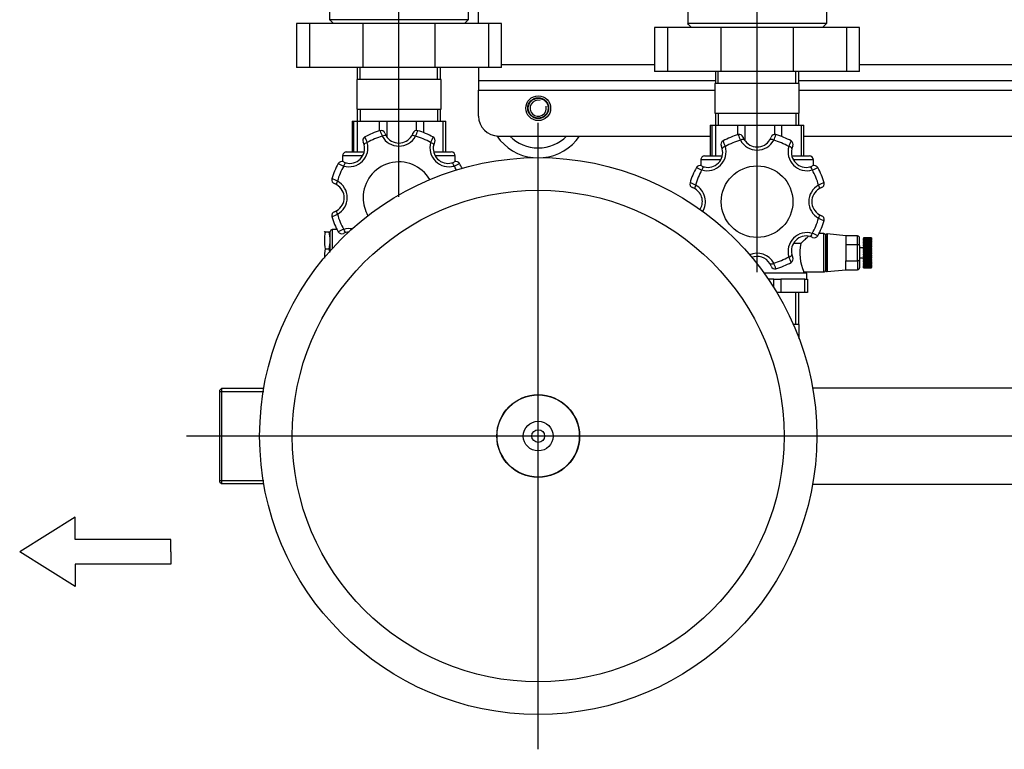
# Model space of a CAD drawing. Extents: x -132501 to 411300, y -42818 to 427495.
# Tile 265 of 330: x 191387 to 191881, y 217216 to 217582. Entities that reach past the tile are written whole.
import ezdxf

# ---------------------------------------------------------------- set-up
doc = ezdxf.new("R2010")
doc.units = 0
doc.header["$LTSCALE"] = 50
doc.linetypes.add('CENTER2', pattern=[28.575, 19.05, -3.175, 3.175, -3.175])
for name, color, linetype in [('1_ZOLL_OVALFLANS', 7, 'CONTINUOUS'), ('405809_-_FT_STUT', 7, 'CONTINUOUS'), ('91040183_---', 7, 'CONTINUOUS'), ('91040265_-_FT_ST', 7, 'CONTINUOUS'), ('91045013_-_FT_RO', 7, 'CONTINUOUS'), ('96052833_-_FT_DO', 7, 'CONTINUOUS'), ('96055565_-_VIBRA', 7, 'CONTINUOUS'), ('96308586', 7, 'CONTINUOUS'), ('96871164_DD_18_P', 7, 'CONTINUOUS'), ('97823497_-_HAHN-', 7, 'CONTINUOUS'), ('97823500_-_VENTI', 7, 'CONTINUOUS'), ('__DEFILE04.EMEA.', 7, 'CONTINUOUS'), ('BOLZEN_DIN_976_1', 7, 'CONTINUOUS'), ('Default', 7, 'CONTINUOUS'), ('SCHEIBE_DIN_125_', 7, 'CONTINUOUS')]:
    doc.layers.add(name, color=color, linetype=linetype)

# ---------------------------------------------------------------- blocks, each defined once
blk = doc.blocks.new('SEANNOT_GROUP6')
at = {"layer": 'Default', "color": 7, "linetype": 'CENTER2'}
blk.add_line((49.638, 98.571), (133.063, 98.571), dxfattribs=at)
blk = doc.blocks.new('SEANNOT_GROUP8')
at = {"layer": 'Default', "color": 7, "linetype": 'CENTER2'}
blk.add_line((115.388, 114.321), (115.388, 82.821), dxfattribs=at)
blk = doc.blocks.new('SEANNOT_GROUP10')
at = {"layer": 'Default', "color": 7, "linetype": 'CENTER2'}
blk.add_line((104.388, 90.336), (104.388, 36.266), dxfattribs=at)
blk = doc.blocks.new('SEANNOT_GROUP18')
at = {"layer": 'Default', "color": 7, "linetype": 'CENTER2'}
blk.add_line((122.388, 86.536), (122.388, 36.266), dxfattribs=at)
blk = doc.blocks.new('SE1')
at = {"layer": '1_ZOLL_OVALFLANS', "color": 7, "linetype": 'Continuous'}
for p, q in [((99.238, 80.236), (99.892, 80.236)), ((99.238, 80.236), (99.238, 78.036)), ((99.892, 80.236), (102.575, 80.236)), ((99.892, 78.036), (99.892, 80.236)), ((102.575, 80.236), (106.202, 80.236)), ((102.575, 78.036), (102.575, 80.236)), ((106.202, 80.236), (108.885, 80.236)), ((106.202, 78.036), (106.202, 80.236)), ((108.885, 80.236), (109.538, 80.236)), ((108.885, 78.036), (108.885, 80.236)), ((109.538, 78.036), (109.538, 80.236)), ((99.238, 78.036), (99.892, 78.036)), ((99.892, 78.036), (102.575, 78.036)), ((102.575, 78.036), (106.202, 78.036)), ((106.202, 78.036), (108.885, 78.036)), ((108.885, 78.036), (109.538, 78.036))]:
    blk.add_line(p, q, dxfattribs=at)
at = {"layer": '405809_-_FT_STUT', "color": 7, "linetype": 'Continuous'}
for p, q in [((131.313, 100.961), (129.183, 100.961)), ((131.313, 96.181), (131.313, 100.961)), ((131.388, 100.886), (131.313, 100.961)), ((131.388, 100.813), (129.183, 100.813)), ((131.388, 100.886), (131.388, 96.256)), ((131.388, 96.329), (129.183, 96.329)), ((129.183, 96.181), (131.313, 96.181)), ((131.313, 96.181), (131.388, 96.256))]:
    blk.add_line(p, q, dxfattribs=at)
at = {"layer": '91040183_---', "color": 7, "linetype": 'Continuous'}
for p, q in [((100.901, 72.236), (100.901, 77.836)), ((100.901, 77.836), (107.876, 77.836)), ((107.876, 72.236), (107.876, 77.836))]:
    blk.add_line(p, q, dxfattribs=at)
for centre, start, end in [((94.209, 84.436), 315.3923, 317.0805), ((114.568, 84.436), 222.9195, 224.6077)]:
    blk.add_arc(centre, 9.399, start, end, dxfattribs=at)
at = {"layer": '91040265_-_FT_ST', "color": 7, "linetype": 'Continuous'}
for p, q in [((102.268, 93.686), (102.268, 92.956)), ((102.268, 92.956), (102.564, 92.956)), ((102.293, 92.956), (102.293, 91.356)), ((102.441, 92.956), (102.441, 91.356))]:
    blk.add_line(p, q, dxfattribs=at)
at = {"layer": '91045013_-_FT_RO', "color": 7, "linetype": 'Continuous'}
for p, q in [((101.598, 100.986), (86.488, 100.986)), ((86.253, 96.156), (101.598, 96.156))]:
    blk.add_line(p, q, dxfattribs=at)
at = {"layer": '96052833_-_FT_DO', "color": 7, "linetype": 'Continuous'}
for p, q in [((102.293, 82.936), (102.293, 82.336)), ((102.441, 82.336), (102.441, 82.936)), ((106.336, 82.336), (106.336, 82.936)), ((106.484, 82.336), (106.484, 82.936)), ((106.508, 82.336), (102.268, 82.336)), ((102.268, 82.336), (102.268, 80.836)), ((106.508, 80.836), (106.508, 82.336)), ((102.268, 80.836), (106.508, 80.836)), ((102.293, 80.836), (102.293, 80.236)), ((102.441, 80.836), (102.441, 80.236)), ((106.336, 80.836), (106.336, 80.236)), ((106.484, 80.236), (106.484, 80.836))]:
    blk.add_line(p, q, dxfattribs=at)
at = {"layer": '96055565_-_VIBRA', "color": 7, "linetype": 'Continuous'}
for radius, start, end in [(2.5, 95.785, 145.9442), (2.5, 33.982, 84.215), (2, 44.427, 135.573)]:
    blk.add_arc((115.388, 82.086), radius, start, end, dxfattribs=at)
at = {"layer": '96308586', "color": 7, "linetype": 'Continuous'}
for p, q in [((102.037, 83.486), (74.74, 83.486)), ((117.388, 83.486), (106.74, 83.486)), ((118.388, 82.486), (118.388, 81.186)), ((102.268, 81.186), (74.508, 81.186)), ((118.388, 81.186), (106.508, 81.186)), ((118.388, 80.686), (118.388, 81.186)), ((102.293, 80.686), (74.484, 80.686)), ((118.388, 80.686), (106.484, 80.686)), ((118.388, 80.036), (118.388, 80.686)), ((99.238, 79.886), (77.538, 79.886)), ((117.238, 79.886), (109.538, 79.886)), ((118.388, 77.836), (118.388, 71.836))]:
    blk.add_line(p, q, dxfattribs=at)
blk.add_circle((115.388, 82.086), 0.625, dxfattribs=at)
blk.add_arc((117.388, 82.486), 1, 0, 90, dxfattribs=at)
at = {"layer": '96871164_DD_18_P', "color": 7, "linetype": 'Continuous'}
for radius in [14, 12.36, 2.08, 2.066, 0.748, 0.321]:
    blk.add_circle((115.388, 98.571), radius, dxfattribs=at)
at = {"layer": '97823497_-_HAHN-', "color": 7, "linetype": 'Continuous'}
for p, q in [((101.848, 90.686), (101.848, 91.356)), ((101.848, 91.356), (101.994, 91.356)), ((101.994, 91.356), (103.19, 91.356)), ((101.994, 91.356), (101.994, 90.686)), ((103.19, 90.686), (103.19, 91.356)), ((103.19, 91.356), (103.391, 91.356)), ((103.543, 91.108), (103.543, 90.686)), ((101.994, 90.686), (101.848, 90.686)), ((101.888, 90.686), (101.888, 90.386)), ((101.994, 90.686), (103.19, 90.686)), ((103.543, 90.686), (103.19, 90.686)), ((103.543, 90.686), (103.82, 90.686)), ((100.938, 88.491), (100.938, 90.221)), ((101.038, 90.321), (101.038, 88.391)), ((102.038, 90.321), (101.038, 90.321)), ((101.888, 90.386), (104.03, 90.386)), ((102.038, 90.386), (102.038, 90.321)), ((102.195, 88.886), (102.542, 88.886)), ((101.038, 88.391), (101.278, 88.391)), ((101.558, 84.977), (101.558, 84.686)), ((101.558, 84.686), (102.554, 84.686)), ((106.239, 84.686), (107.218, 84.686)), ((107.218, 84.686), (107.218, 84.977)), ((102.62, 84.486), (101.758, 84.486)), ((102.037, 84.486), (102.037, 82.936)), ((102.163, 84.486), (102.163, 82.936)), ((107.018, 84.486), (106.166, 84.486)), ((106.482, 82.936), (106.482, 84.486)), ((106.649, 84.486), (106.649, 82.936)), ((106.739, 82.936), (106.739, 84.486)), ((106.74, 82.936), (106.74, 84.486)), ((104.999, 82.936), (104.999, 83.718)), ((103.158, 82.936), (103.158, 83.509)), ((103.503, 83.409), (103.503, 82.936)), ((105.361, 83.424), (105.361, 82.936)), ((102.163, 82.936), (102.037, 82.936)), ((103.158, 82.936), (102.163, 82.936)), ((103.503, 82.936), (103.158, 82.936)), ((104.999, 82.936), (103.503, 82.936)), ((105.361, 82.936), (104.999, 82.936)), ((106.482, 82.936), (105.361, 82.936)), ((106.649, 82.936), (106.482, 82.936)), ((106.739, 82.936), (106.649, 82.936)), ((106.739, 82.936), (106.74, 82.936))]:
    blk.add_line(p, q, dxfattribs=at)
blk.add_circle((104.388, 86.786), 1.8, dxfattribs=at)
for centre, radius, start, end in [((101.038, 90.221), 0.1, 90, 180), ((99.915, 89.363), 2.329, 348.1648, 24.2701), ((104.388, 86.786), 3.5, 105.7062, 119.2938), ((103.495, 89.963), 0.2, 19.8906, 105.7062), ((105.916, 90.978), 2.608, 198.3989, 205.0326), ((102.774, 89.664), 0.2, 119.2938, 205.1094), ((101.914, 89.261), 0.75, 14.0694, 25.1094), ((100.343, 88.67), 2.609, 19.9677, 26.6008), ((104.388, 86.786), 3.2, 105.1405, 119.8595), ((104.388, 90.336), 0.955, 208.8805, 293.3013), ((104.388, 90.286), 0.75, 199.8906, 210.9306), ((104.388, 90.286), 0.75, 210.9306, 291.9204), ((101.878, 89.296), 0.955, 253.8805, 16.1195), ((101.914, 89.261), 0.75, 255.9306, 14.0694), ((101.51, 88.4), 0.2, 64.8906, 150.7062), ((101.914, 89.261), 0.75, 244.8906, 255.9306), ((101.038, 88.491), 0.1, 180, 270), ((104.388, 86.786), 3.5, 150.7062, 164.2938), ((104.388, 86.786), 3.2, 150.1405, 164.8595), ((102.504, 90.83), 2.608, 243.3989, 250.0326), ((101.212, 87.679), 0.2, 164.2938, 250.1094), ((100.196, 85.258), 2.609, 64.9677, 71.6008), ((100.838, 86.786), 0.955, 298.8805, 61.1195), ((100.888, 86.786), 0.75, 59.0694, 70.1094), ((100.888, 86.786), 0.75, 300.9306, 59.0694), ((107.938, 86.786), 0.955, 147.3657, 241.1195), ((107.888, 86.786), 0.75, 146.2719, 239.0694), ((100.888, 86.786), 0.75, 289.8906, 300.9306), ((107.888, 86.786), 0.75, 239.0694, 250.1094), ((101.212, 85.892), 0.2, 109.8906, 195.7062), ((100.196, 88.313), 2.608, 288.3989, 295.0326), ((104.388, 86.786), 3.5, 195.7062, 209.2938), ((104.388, 86.786), 3.2, 195.1405, 209.8595), ((104.388, 86.786), 3.2, 330.1405, 344.8595), ((104.388, 86.786), 3.5, 330.7062, 344.2938), ((108.581, 88.313), 2.609, 244.9677, 251.6008), ((107.565, 85.892), 0.2, 344.2938, 70.1094), ((102.504, 82.741), 2.609, 109.9677, 116.6008), ((101.878, 84.276), 0.955, 343.8805, 106.1195), ((106.899, 84.276), 0.955, 73.8805, 196.1195), ((106.273, 82.741), 2.608, 63.3989, 70.0326), ((101.51, 85.171), 0.2, 209.2938, 295.1094), ((101.758, 84.686), 0.2, 180, 270), ((101.914, 84.311), 0.75, 104.0694, 115.1094), ((101.914, 84.311), 0.75, 345.9306, 104.0694), ((106.863, 84.311), 0.75, 75.9306, 194.0694), ((107.018, 84.686), 0.2, 270, 0), ((106.863, 84.311), 0.75, 64.8906, 75.9306), ((107.266, 85.171), 0.2, 244.8906, 330.7062), ((101.914, 84.311), 0.75, 334.8906, 345.9306), ((104.388, 83.236), 0.955, 28.8805, 151.1195), ((106.863, 84.311), 0.75, 194.0694, 205.1094), ((102.774, 83.908), 0.2, 154.8906, 240.7062), ((100.344, 84.901), 2.608, 333.3989, 340.0326), ((104.388, 86.786), 3.5, 240.7062, 254.2938), ((104.388, 86.786), 3.2, 240.1405, 254.8595), ((105.916, 82.593), 2.609, 154.9677, 161.6008), ((104.388, 83.286), 0.75, 149.0694, 160.1094), ((104.388, 83.286), 0.75, 30.9306, 149.0694), ((104.388, 83.286), 0.75, 19.8906, 30.9306), ((104.388, 86.786), 3.2, 285.1405, 299.8595), ((102.861, 82.593), 2.608, 18.3989, 25.0326), ((104.388, 86.786), 3.5, 285.7062, 299.2938), ((108.433, 84.901), 2.609, 199.9677, 206.6008), ((106.003, 83.908), 0.2, 299.2938, 25.1094), ((103.495, 83.609), 0.2, 254.2938, 340.1094), ((105.282, 83.609), 0.2, 199.8906, 285.7062)]:
    blk.add_arc(centre, radius, start, end, dxfattribs=at)
for centre, major_axis, start_param, end_param in [((103.573, 89.797), (-0.172, -0.103), 3.141593, 4.603327), ((102.835, 89.492), (0.194, 0.049), 1.679859, 3.141593), ((101.683, 88.339), (-0.049, -0.194), 3.141593, 4.603327), ((101.377, 87.601), (-0.103, -0.172), 4.821451, 6.283185), ((101.377, 85.971), (0.103, -0.172), 3.141593, 4.603327), ((107.4, 85.971), (-0.103, -0.172), 1.679859, 3.141593), ((101.683, 85.232), (-0.049, 0.194), 1.679859, 3.141593), ((107.094, 85.232), (0.049, 0.194), 3.141593, 4.603327), ((102.835, 84.08), (0.194, -0.049), 3.141593, 4.603327), ((105.942, 84.08), (-0.194, -0.049), 1.679859, 3.141593), ((103.573, 83.774), (-0.172, 0.103), 1.679859, 3.141593), ((105.203, 83.774), (0.172, 0.103), 3.141593, 4.603327)]:
    blk.add_ellipse(centre, major_axis=major_axis, ratio=0.387206, start_param=start_param, end_param=end_param, dxfattribs=at)
blk.add_open_spline([(102.195, 88.886), (102.128, 88.822), (102.064, 88.762), (101.972, 88.677), (101.942, 88.649), (101.885, 88.596), (101.857, 88.572), (101.82, 88.537), (101.808, 88.527), (101.796, 88.516)], degree=3, knots=[0, 0, 0, 0, 0.125, 0.125, 0.1875, 0.1875, 0.25, 0.25, 0.2801282, 0.2801282, 0.2801282, 0.2801282], dxfattribs=at)
at = {"layer": '97823500_-_VENTI', "color": 7, "linetype": 'Continuous'}
for p, q in [((98.638, 90.105), (98.638, 90.103)), ((99.038, 90.105), (98.638, 90.105)), ((98.638, 90.096), (98.638, 90.103)), ((98.638, 90.103), (99.038, 90.103)), ((98.638, 90.096), (98.638, 90.088)), ((99.038, 90.096), (98.638, 90.096)), ((98.638, 90.076), (98.638, 90.088)), ((98.638, 90.088), (99.038, 90.088)), ((98.638, 90.076), (98.638, 90.062)), ((99.038, 90.076), (98.638, 90.076)), ((98.638, 90.044), (98.638, 90.062)), ((98.638, 90.062), (99.038, 90.062)), ((99.038, 90.105), (99.038, 90.103)), ((99.038, 90.096), (99.038, 90.103)), ((99.038, 90.096), (99.038, 90.088)), ((99.038, 90.076), (99.038, 90.088)), ((99.038, 90.076), (99.038, 90.062)), ((99.038, 90.044), (99.038, 90.062)), ((99.238, 89.73), (99.238, 90.106)), ((99.338, 89.756), (99.338, 90.206)), ((99.928, 90.206), (99.338, 90.206)), ((100.873, 90.3), (99.928, 90.206)), ((99.928, 90.206), (99.928, 89.756)), ((100.873, 88.411), (100.873, 90.3)), ((100.928, 90.251), (100.928, 88.461)), ((100.938, 90.206), (100.928, 90.206)), ((98.638, 90.044), (98.638, 90.025)), ((99.038, 90.044), (98.638, 90.044)), ((98.638, 90.001), (98.638, 90.025)), ((98.638, 90.025), (99.038, 90.025)), ((98.638, 90.001), (98.638, 89.977)), ((99.038, 90.001), (98.638, 90.001)), ((98.638, 89.947), (98.638, 89.977)), ((98.638, 89.977), (99.038, 89.977)), ((98.638, 89.947), (98.638, 89.919)), ((99.038, 89.947), (98.638, 89.947)), ((98.638, 89.885), (98.638, 89.919)), ((98.638, 89.919), (99.038, 89.919)), ((98.638, 89.885), (98.638, 89.853)), ((99.038, 89.885), (98.638, 89.885)), ((98.638, 89.814), (98.638, 89.853)), ((98.638, 89.853), (99.038, 89.853)), ((98.638, 89.814), (98.638, 89.779)), ((99.038, 89.814), (98.638, 89.814)), ((98.638, 89.736), (98.638, 89.779)), ((98.638, 89.779), (99.038, 89.779)), ((98.638, 89.736), (98.638, 89.698)), ((99.038, 89.736), (98.638, 89.736)), ((98.638, 89.652), (98.638, 89.698)), ((98.638, 89.698), (99.038, 89.698)), ((98.638, 89.652), (98.638, 89.611)), ((99.038, 89.652), (98.638, 89.652)), ((98.638, 89.564), (98.638, 89.611)), ((98.638, 89.611), (99.038, 89.611)), ((99.038, 90.044), (99.038, 90.025)), ((99.038, 90.001), (99.038, 90.025)), ((99.038, 90.001), (99.038, 89.977)), ((99.038, 89.947), (99.038, 89.977)), ((99.038, 89.947), (99.038, 89.919)), ((99.038, 89.885), (99.038, 89.919)), ((99.038, 89.885), (99.038, 89.853)), ((99.038, 89.814), (99.038, 89.853)), ((99.038, 89.814), (99.038, 89.779)), ((99.038, 89.736), (99.038, 89.779)), ((99.038, 89.736), (99.038, 89.698)), ((99.038, 89.652), (99.038, 89.698)), ((99.038, 89.652), (99.038, 89.611)), ((99.038, 89.564), (99.038, 89.611)), ((99.238, 89.606), (99.038, 89.606)), ((99.238, 88.982), (99.238, 89.73)), ((99.928, 89.756), (99.338, 89.756)), ((99.338, 89.756), (99.338, 88.956)), ((99.928, 88.956), (99.928, 89.756)), ((100.938, 89.756), (100.928, 89.756)), ((98.638, 89.564), (98.638, 89.521)), ((99.038, 89.564), (98.638, 89.564)), ((98.638, 89.472), (98.638, 89.521)), ((98.638, 89.521), (99.038, 89.521)), ((98.638, 89.472), (98.638, 89.428)), ((99.038, 89.472), (98.638, 89.472)), ((98.638, 89.378), (98.638, 89.428)), ((98.638, 89.428), (99.038, 89.428)), ((98.638, 89.378), (98.638, 89.334)), ((99.038, 89.378), (98.638, 89.378)), ((98.638, 89.284), (98.638, 89.334)), ((98.638, 89.334), (99.038, 89.334)), ((98.638, 89.284), (98.638, 89.24)), ((99.038, 89.284), (98.638, 89.284)), ((98.638, 89.191), (98.638, 89.24)), ((98.638, 89.24), (99.038, 89.24)), ((98.638, 89.191), (98.638, 89.148)), ((99.038, 89.191), (98.638, 89.191)), ((98.638, 89.1), (98.638, 89.148)), ((98.638, 89.148), (99.038, 89.148)), ((98.638, 89.1), (98.638, 89.059)), ((99.038, 89.1), (98.638, 89.1)), ((99.038, 89.564), (99.038, 89.521)), ((99.038, 89.472), (99.038, 89.521)), ((99.038, 89.472), (99.038, 89.428)), ((99.038, 89.378), (99.038, 89.428)), ((99.038, 89.378), (99.038, 89.334)), ((99.038, 89.284), (99.038, 89.334)), ((99.038, 89.284), (99.038, 89.24)), ((99.038, 89.191), (99.038, 89.24)), ((99.038, 89.191), (99.038, 89.148)), ((99.038, 89.1), (99.038, 89.148)), ((99.038, 89.106), (99.238, 89.106)), ((99.038, 89.1), (99.038, 89.059)), ((98.638, 89.014), (98.638, 89.059)), ((98.638, 89.059), (99.038, 89.059)), ((98.638, 89.014), (98.638, 88.975)), ((99.038, 89.014), (98.638, 89.014)), ((98.638, 88.933), (98.638, 88.975)), ((98.638, 88.975), (99.038, 88.975)), ((98.638, 88.933), (98.638, 88.897)), ((99.038, 88.933), (98.638, 88.933)), ((98.638, 88.859), (98.638, 88.897)), ((98.638, 88.897), (99.038, 88.897)), ((98.638, 88.859), (98.638, 88.826)), ((99.038, 88.859), (98.638, 88.859)), ((98.638, 88.792), (98.638, 88.826)), ((98.638, 88.826), (99.038, 88.826)), ((98.638, 88.792), (98.638, 88.764)), ((99.038, 88.792), (98.638, 88.792)), ((98.638, 88.735), (98.638, 88.764)), ((98.638, 88.764), (99.038, 88.764)), ((98.638, 88.735), (98.638, 88.711)), ((99.038, 88.735), (98.638, 88.735)), ((98.638, 88.687), (98.638, 88.711)), ((98.638, 88.711), (99.038, 88.711)), ((98.638, 88.687), (98.638, 88.668)), ((99.038, 88.687), (98.638, 88.687)), ((98.638, 88.65), (98.638, 88.668)), ((98.638, 88.668), (99.038, 88.668)), ((98.638, 88.65), (98.638, 88.636)), ((99.038, 88.65), (98.638, 88.65)), ((98.638, 88.624), (98.638, 88.636)), ((98.638, 88.636), (99.038, 88.636)), ((98.638, 88.624), (98.638, 88.615)), ((99.038, 88.624), (98.638, 88.624)), ((98.638, 88.609), (98.638, 88.615)), ((98.638, 88.615), (99.038, 88.615)), ((98.638, 88.609), (98.638, 88.606)), ((99.038, 88.609), (98.638, 88.609)), ((98.638, 88.606), (99.038, 88.606)), ((99.038, 89.014), (99.038, 89.059)), ((99.038, 89.014), (99.038, 88.975)), ((99.038, 88.933), (99.038, 88.975)), ((99.038, 88.933), (99.038, 88.897)), ((99.038, 88.859), (99.038, 88.897)), ((99.038, 88.859), (99.038, 88.826)), ((99.038, 88.792), (99.038, 88.826)), ((99.038, 88.792), (99.038, 88.764)), ((99.038, 88.735), (99.038, 88.764)), ((99.038, 88.735), (99.038, 88.711)), ((99.038, 88.687), (99.038, 88.711)), ((99.038, 88.687), (99.038, 88.668)), ((99.038, 88.65), (99.038, 88.668)), ((99.038, 88.65), (99.038, 88.636)), ((99.038, 88.624), (99.038, 88.636)), ((99.038, 88.624), (99.038, 88.615)), ((99.038, 88.609), (99.038, 88.615)), ((99.038, 88.609), (99.038, 88.606)), ((99.238, 88.982), (99.238, 88.606)), ((99.338, 88.956), (99.928, 88.956)), ((99.338, 88.956), (99.338, 88.506)), ((99.928, 88.506), (99.928, 88.956)), ((100.928, 88.956), (100.938, 88.956)), ((99.338, 88.506), (99.928, 88.506)), ((99.928, 88.506), (100.873, 88.411)), ((100.928, 88.506), (100.938, 88.506))]:
    blk.add_line(p, q, dxfattribs=at)
for centre, radius, start, end in [((99.338, 90.106), 0.1, 90, 180), ((100.878, 90.251), 0.05, 0, 95.7106), ((99.338, 88.606), 0.1, 180, 270), ((100.878, 88.461), 0.05, 264.2894, 0)]:
    blk.add_arc(centre, radius, start, end, dxfattribs=at)
for points in [[(99.238, 89.73), (99.238, 89.733), (99.241, 89.737), (99.251, 89.743), (99.258, 89.746), (99.276, 89.751), (99.287, 89.753), (99.312, 89.755), (99.325, 89.756), (99.338, 89.756)], [(99.238, 88.982), (99.238, 88.978), (99.241, 88.975), (99.251, 88.969), (99.258, 88.966), (99.276, 88.961), (99.287, 88.959), (99.312, 88.956), (99.325, 88.956), (99.338, 88.956)]]:
    blk.add_open_spline(points, degree=3, knots=[0, 0, 0, 0, 0.25, 0.25, 0.5, 0.5, 0.75, 0.75, 1, 1, 1, 1], dxfattribs=at)
at = {"layer": '__DEFILE04.EMEA.', "color": 7, "linetype": 'Continuous'}
for p, q in [((125.738, 88.191), (125.738, 89.143)), ((125.838, 89.254), (125.838, 88.291)), ((126.088, 89.156), (125.888, 89.156)), ((125.499, 88.191), (125.738, 88.191)), ((125.838, 88.324), (125.845, 88.306)), ((125.888, 88.306), (125.845, 88.306)), ((126.088, 88.306), (125.888, 88.306)), ((126.088, 88.306), (126.132, 88.306)), ((126.132, 88.306), (126.138, 88.324)), ((119.558, 84.777), (119.558, 84.486)), ((125.218, 84.486), (125.218, 84.777)), ((119.558, 84.486), (120.545, 84.486)), ((120.62, 84.286), (119.758, 84.286)), ((120.037, 84.286), (120.037, 82.736)), ((120.163, 84.286), (120.163, 82.736)), ((125.018, 84.286), (124.161, 84.286)), ((124.243, 84.486), (125.218, 84.486)), ((124.482, 82.736), (124.482, 84.286)), ((124.649, 84.286), (124.649, 82.736)), ((124.739, 82.736), (124.739, 84.286)), ((124.74, 82.736), (124.74, 84.286)), ((121.158, 82.736), (121.158, 83.309)), ((121.503, 83.209), (121.503, 82.736)), ((122.999, 82.736), (122.999, 83.518)), ((123.361, 83.224), (123.361, 82.736)), ((120.163, 82.736), (120.037, 82.736)), ((121.158, 82.736), (120.163, 82.736)), ((120.293, 82.736), (120.293, 82.136)), ((120.441, 82.136), (120.441, 82.736)), ((121.503, 82.736), (121.158, 82.736)), ((122.999, 82.736), (121.503, 82.736)), ((123.361, 82.736), (122.999, 82.736)), ((124.482, 82.736), (123.361, 82.736)), ((124.336, 82.136), (124.336, 82.736)), ((124.649, 82.736), (124.482, 82.736)), ((124.484, 82.136), (124.484, 82.736)), ((124.739, 82.736), (124.649, 82.736)), ((124.739, 82.736), (124.74, 82.736)), ((124.508, 82.136), (120.268, 82.136)), ((120.268, 82.136), (120.268, 80.636)), ((124.508, 80.636), (124.508, 82.136)), ((120.268, 80.636), (124.508, 80.636)), ((120.293, 80.636), (120.293, 80.036)), ((120.441, 80.636), (120.441, 80.036)), ((124.336, 80.636), (124.336, 80.036)), ((124.484, 80.036), (124.484, 80.636)), ((117.238, 80.036), (117.892, 80.036)), ((117.238, 80.036), (117.238, 77.836)), ((117.892, 80.036), (120.575, 80.036)), ((117.892, 77.836), (117.892, 80.036)), ((120.575, 80.036), (124.202, 80.036)), ((120.575, 77.836), (120.575, 80.036)), ((124.202, 80.036), (126.885, 80.036)), ((124.202, 77.836), (124.202, 80.036)), ((126.885, 80.036), (127.538, 80.036)), ((126.885, 77.836), (126.885, 80.036)), ((127.538, 77.836), (127.538, 80.036)), ((117.238, 77.836), (117.892, 77.836)), ((117.892, 77.836), (120.575, 77.836)), ((120.575, 77.836), (124.202, 77.836)), ((124.202, 77.836), (126.885, 77.836)), ((126.885, 77.836), (127.538, 77.836)), ((118.901, 72.036), (118.901, 77.636)), ((118.901, 77.636), (125.876, 77.636)), ((125.876, 72.036), (125.876, 77.636))]:
    blk.add_line(p, q, dxfattribs=at)
for centre, radius, start, end in [((124.031, 89.581), 2.1, 348.3265, 1.2353), ((124.031, 89.581), 2.1, 348.3265, 1.2036), ((127.945, 88.731), 2.1, 168.3265, 191.6735), ((127.945, 88.731), 2.1, 168.3265, 191.6735), ((127.945, 89.581), 2.1, 186.7372, 191.6735), ((127.945, 89.581), 2.1, 186.7511, 191.6735), ((124.031, 88.731), 2.1, 348.3265, 11.6735), ((124.031, 88.731), 2.1, 348.3265, 11.6735), ((124.899, 89.096), 0.955, 259.3239, 286.1195), ((124.863, 89.061), 0.75, 272.2962, 284.0694), ((124.863, 89.061), 0.75, 284.0694, 295.1094), ((124.273, 90.631), 2.609, 289.9677, 296.6008), ((122.388, 86.586), 3.2, 15.1405, 29.8595), ((125.266, 88.2), 0.2, 29.2938, 115.1094), ((122.388, 86.586), 3.5, 15.7062, 29.2938), ((125.738, 88.291), 0.1, 270, 0), ((122.388, 86.586), 1.8, 0, 30.1503), ((125.938, 86.586), 0.955, 118.8805, 241.1195), ((125.888, 86.586), 0.75, 120.9306, 239.0694), ((126.581, 85.058), 2.608, 108.3989, 115.0326), ((125.888, 86.586), 0.75, 109.8906, 120.9306), ((125.565, 87.479), 0.2, 289.8906, 15.7062), ((122.388, 86.586), 1.8, 210.425, 0), ((122.388, 86.586), 3.2, 330.1405, 344.8595), ((122.388, 86.586), 3.5, 330.7062, 344.2938), ((126.581, 88.113), 2.609, 244.9677, 251.6008), ((125.888, 86.586), 0.75, 239.0694, 250.1094), ((125.565, 85.692), 0.2, 344.2938, 70.1094), ((122.388, 86.586), 3.2, 205.8453, 209.8595), ((122.388, 86.586), 3.5, 205.0375, 209.2938), ((120.504, 82.541), 2.609, 109.9677, 116.6008), ((119.51, 84.971), 0.2, 209.2938, 295.1094), ((119.914, 84.111), 0.75, 104.0694, 115.1094), ((119.878, 84.076), 0.955, 343.8805, 106.1195), ((119.914, 84.111), 0.75, 345.9306, 104.0694), ((124.899, 84.076), 0.955, 73.8805, 196.1195), ((124.863, 84.111), 0.75, 75.9306, 194.0694), ((124.863, 84.111), 0.75, 64.8906, 75.9306), ((124.273, 82.541), 2.608, 63.3989, 70.0326), ((125.266, 84.971), 0.2, 244.8906, 330.7062), ((119.758, 84.486), 0.2, 180, 270), ((125.018, 84.486), 0.2, 270, 0), ((120.774, 83.708), 0.2, 154.8906, 240.7062), ((119.914, 84.111), 0.75, 334.8906, 345.9306), ((118.344, 84.701), 2.608, 333.3989, 340.0326), ((122.388, 86.586), 3.2, 240.1405, 254.8595), ((122.388, 83.036), 0.955, 28.8805, 151.1195), ((122.388, 83.086), 0.75, 30.9306, 149.0694), ((122.388, 86.586), 3.2, 285.1405, 299.8595), ((126.433, 84.701), 2.609, 199.9677, 206.6008), ((124.003, 83.708), 0.2, 299.2938, 25.1094), ((124.863, 84.111), 0.75, 194.0694, 205.1094), ((122.388, 86.586), 3.5, 240.7062, 254.2938), ((123.916, 82.393), 2.609, 154.9677, 161.6008), ((121.495, 83.409), 0.2, 254.2938, 340.1094), ((122.388, 83.086), 0.75, 149.0694, 160.1094), ((122.388, 83.086), 0.75, 19.8906, 30.9306), ((123.282, 83.409), 0.2, 199.8906, 285.7062), ((120.861, 82.393), 2.608, 18.3989, 25.0326), ((122.388, 86.586), 3.5, 285.7062, 299.2938), ((112.209, 84.236), 9.399, 315.3923, 317.0805), ((132.568, 84.236), 9.399, 222.9195, 224.6077)]:
    blk.add_arc(centre, radius, start, end, dxfattribs=at)
for centre, major_axis, start_param, end_param in [((125.094, 88.139), (0.049, -0.194), 1.679859, 3.141593), ((125.4, 87.401), (-0.103, 0.172), 3.141593, 4.603327), ((125.4, 85.771), (-0.103, -0.172), 1.679859, 3.141593), ((119.683, 85.032), (-0.049, 0.194), 1.679859, 3.141593), ((125.094, 85.032), (0.049, 0.194), 3.141593, 4.603327), ((120.835, 83.88), (0.194, -0.049), 3.141593, 4.603327), ((123.942, 83.88), (-0.194, -0.049), 1.679859, 3.141593), ((121.573, 83.574), (-0.172, 0.103), 1.679859, 3.141593), ((123.203, 83.574), (0.172, 0.103), 3.141593, 4.603327)]:
    blk.add_ellipse(centre, major_axis=major_axis, ratio=0.387206, start_param=start_param, end_param=end_param, dxfattribs=at)
blk.add_open_spline([(124.971, 88.325), (124.963, 88.333), (124.954, 88.34), (124.943, 88.35), (124.941, 88.352), (124.938, 88.354)], degree=3, knots=[0.72902496, 0.72902496, 0.72902496, 0.72902496, 0.75, 0.75, 0.75584836, 0.75584836, 0.75584836, 0.75584836], dxfattribs=at)
at = {"layer": 'BOLZEN_DIN_976_1', "color": 7, "linetype": 'Continuous'}
blk.add_circle((115.388, 82.086), 0.5, dxfattribs=at)
blk.add_circle((115.388, 82.086), 0.5, dxfattribs=at)
blk.add_arc((115.388, 82.086), 0.408, 255, 195, dxfattribs=at)
at = {"layer": 'SCHEIBE_DIN_125_', "color": 7, "linetype": 'Continuous'}
blk.add_circle((115.388, 82.086), 0.525, dxfattribs=at)
blk = doc.blocks.new('Pfeill_1')
at = {"layer": 'Default', "color": 7, "linetype": 'Continuous'}
for p, q in [((4.806, 0.627), (4.806, 1.741)), ((4.806, 1.741), (7.593, 0)), ((0, 0), (0, 0.627)), ((0, 0.627), (4.806, 0.627)), ((0, 0), (0, -0.627)), ((4.806, -1.741), (7.593, 0)), ((0, -0.627), (4.806, -0.627)), ((4.806, -0.627), (4.806, -1.741))]:
    blk.add_line(p, q, dxfattribs=at)
blk = doc.blocks.new('Pfeil_2')
at = {"layer": 'Default', "color": 7}
blk.add_blockref('Pfeill_1', (0, 1.741), dxfattribs=at)

msp = doc.modelspace()

# ---------------------------------------------------------------- block references
at = {"layer": 'Default', "xscale": 10, "yscale": 10, "zscale": 10, "rotation": 180}
for name in ['SE1', 'SEANNOT_GROUP18', 'SEANNOT_GROUP10', 'SEANNOT_GROUP8', 'SEANNOT_GROUP6']:
    msp.add_blockref(name, (192801.1334, 218358.8328), dxfattribs=at)
at = {"layer": 'Default', "color": 7, "xscale": 10, "yscale": 10, "zscale": 10, "rotation": 180}
msp.add_blockref('Pfeil_2', (191462.5915, 217332.3177), dxfattribs=at)

doc.saveas('drawing.dxf')
